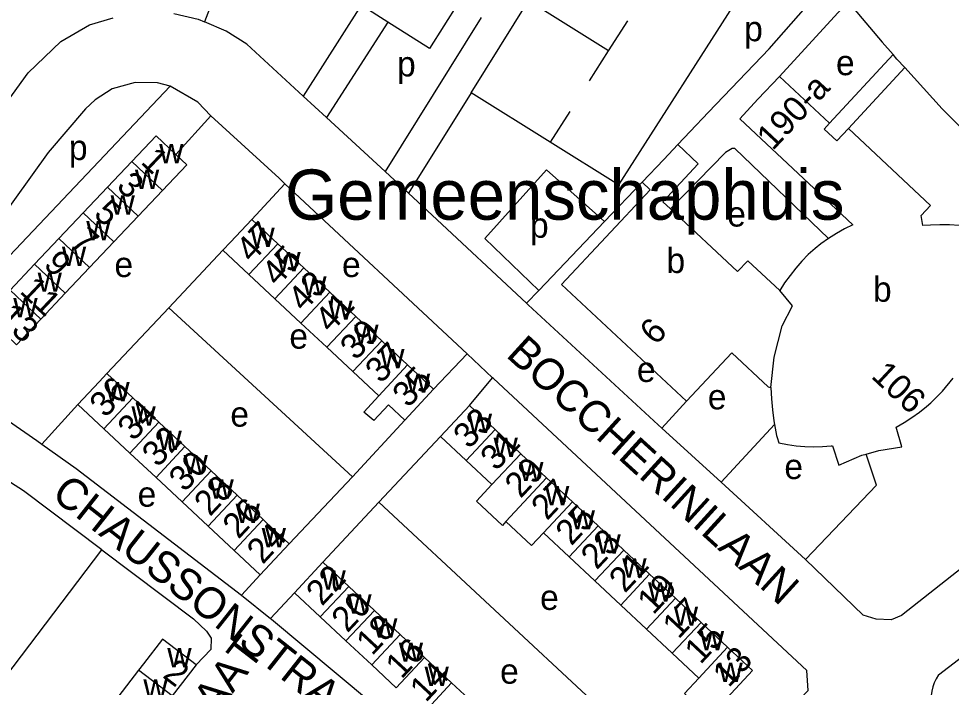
# Model space of a CAD drawing. Extents: x 159045 to 160918, y 380454 to 382516.
# Drawn here: x 159269.8 to 159418.5, y 381590.5 to 381697.2 of the extents above; entities that cross this region are included whole.
import ezdxf

# ---------------------------------------------------------------- set-up
doc = ezdxf.new("R2010")
doc.units = 0
for name, color, linetype in [('BLT_Basislijn', 7, 'Continuous'), ('BLT_Bebouwing', 7, 'Continuous'), ('BLT_Bebouwing_beschrifting', 7, 'Continuous'), ('BLT_Centroide', 7, 'Continuous'), ('BLT_Huisnummer', 7, 'Continuous'), ('BLT_Huisnummer_ tussenligend', 7, 'Continuous'), ('BLT_Huisnummer_reeks', 7, 'Continuous'), ('BLT_Onderverdeling_panden', 7, 'Continuous'), ('BLT_Straatnaam', 7, 'Continuous')]:
    doc.layers.add(name, color=color, linetype=linetype)

msp = doc.modelspace()

# ---------------------------------------------------------------- linework, layer by layer
at = {"layer": 'BLT_Basislijn'}
for p, q in [((159341.94, 381685.32), (159351.09, 381700)), ((159363.87, 381692.04), (159351.09, 381700)), ((159402.15, 381700.03), (159391.1, 381687.95)), ((159324.42, 381699.31), (159315.17, 381684.82)), ((159343.53, 381697.32), (159328.23, 381672.78)), ((159363.87, 381692.04), (159366.91, 381696.84)), ((159328.64, 381696.62), (159318.9, 381681.38)), ((159360.8, 381687.23), (159363.87, 381692.04)), ((159409.22, 381691.42), (159399.09, 381680.47)), ((159402.11, 381679.65), (159411.08, 381689.35)), ((159293.93, 381686.38), (159254.81, 381645.04)), ((159318.9, 381681.38), (159315.17, 381684.82)), ((159341.94, 381685.32), (159331.97, 381669.33)), ((159354.55, 381677.47), (159341.94, 381685.32)), ((159357.69, 381682.33), (159354.55, 381677.47)), ((159379.8, 381682.24), (159376.87, 381679.16)), ((159294.84, 381675.49), (159300.45, 381681.66)), ((159328.23, 381672.78), (159318.9, 381681.38)), ((159376.87, 381679.16), (159374.91, 381677.09)), ((159363.23, 381664.78), (159353.96, 381673.06)), ((159331.97, 381669.33), (159328.23, 381672.78)), ((159306.97, 381665.13), (159312.24, 381670.83)), ((159341.29, 381643.7), (159312.24, 381670.83)), ((159363.23, 381664.78), (159369.24, 381671.05)), ((159331.97, 381669.33), (159335.74, 381665.82)), ((159350.77, 381651.78), (159335.74, 381665.82)), ((159352.72, 381653.81), (159363.23, 381664.78)), ((159293.72, 381651), (159302.37, 381660.21)), ((159350.77, 381651.78), (159352.72, 381653.81)), ((159283.86, 381640.53), (159293.72, 381651)), ((159293.72, 381651), (159323.03, 381624.07)), ((159335.96, 381638.04), (159341.29, 381643.7)), ((159345.35, 381639.87), (159341.29, 381643.7)), ((159341.66, 381635.45), (159345.35, 381639.87)), ((159372.37, 381631.84), (159376.3, 381636.12)), ((159279.24, 381635.58), (159273.51, 381629.26)), ((159331.37, 381633.12), (159323.03, 381624.07)), ((159381.82, 381623.22), (159372.37, 381631.84)), ((159390.31, 381632.42), (159381.82, 381623.22)), ((159327.24, 381620.01), (159337.05, 381630.52)), ((159323.03, 381624.07), (159312.93, 381613.36)), ((159395.25, 381610.86), (159381.82, 381623.22)), ((159318.32, 381610.43), (159327.24, 381620.01)), ((159377.21, 381573.49), (159327.24, 381620.01)), ((159255.22, 381575.7), (159283.05, 381612.43)), ((159416.45, 381592.46), (159439.35, 381610.17)), ((159305.35, 381605.19), (159308.31, 381608.42)), ((159305.35, 381605.19), (159309.98, 381601.47)), ((159309.98, 381601.47), (159313.78, 381605.58))]:
    msp.add_line(p, q, dxfattribs=at)
for points in [[(159392.62, 381714.78), (159387.6, 381712.06), (159385.09, 381710.44), (159383.59, 381708.63), (159381.04, 381704.62), (159385.36, 381701.87), (159365.45, 381670.67), (159354.55, 381677.47)], [(159306.52, 381710.71), (159302.12, 381703.79), (159299.41, 381696.66)], [(159379.8, 381682.24), (159389.44, 381692.37), (159399.62, 381703.93)], [(159402.15, 381700.03), (159402.88, 381698.89), (159407.48, 381693.43), (159409.22, 381691.42)], [(159242.54, 381646.26), (159249.18, 381657.98), (159271.33, 381688.53), (159276.53, 381693.54), (159281.11, 381696.19), (159284.88, 381697.3)], [(159294.55, 381697.96), (159298.44, 381697.08), (159299.41, 381696.66)], [(159315.17, 381684.82), (159306.19, 381693.1), (159302.91, 381695.17), (159299.41, 381696.66)], [(159411.08, 381689.35), (159409.83, 381690.72), (159409.22, 381691.42)], [(159441.24, 381658.7), (159417.04, 381682.8), (159411.08, 381689.35)], [(159293.93, 381686.38), (159291.95, 381686.9), (159288.36, 381686.98), (159284.7, 381685.99), (159282, 381684.2), (159280.45, 381682.78), (159274.52, 381675.79), (159255.77, 381649.75), (159254.74, 381647.64), (159254.81, 381645.04)], [(159300.45, 381681.66), (159298.39, 381683.85), (159293.93, 381686.38)], [(159312.24, 381670.83), (159311.31, 381671.7), (159300.45, 381681.66)], [(159398.9, 381662.07), (159383.99, 381676.43), (159383.54, 381676.45), (159382.48, 381675.8), (159373.74, 381666.8)], [(159353.96, 381673.06), (159344.12, 381662.07), (159352.72, 381653.81)], [(159372.37, 381631.84), (159371.79, 381632.37), (159351.06, 381651.51), (159350.77, 381651.78)], [(159377.21, 381573.49), (159392.79, 381586.98), (159395.66, 381589.97), (159395.47, 381593.16), (159345.49, 381639.74), (159345.35, 381639.87)], [(159260.33, 381638.42), (159272.69, 381629.84), (159273.51, 381629.26)], [(159273.51, 381629.26), (159278.96, 381625.38), (159305.35, 381605.19)], [(159395.25, 381610.86), (159406.6, 381622.74), (159404.92, 381627.7)], [(159283.05, 381612.43), (159270.56, 381621.81), (159265.62, 381624.98)], [(159435.41, 381621.52), (159410.59, 381601.96), (159408.92, 381601.27), (159406.51, 381601.37), (159404.47, 381602), (159395.25, 381610.86)], [(159283.05, 381612.43), (159297.68, 381601.39), (159299.74, 381599.46), (159300.47, 381598.35), (159300.42, 381596.52), (159298.09, 381594.08)], [(159309.98, 381601.47), (159310.09, 381601.38), (159331.07, 381583.88), (159356.27, 381560.36), (159358.96, 381559.69), (159362.39, 381560.56), (159377.21, 381573.49)], [(159416.45, 381592.46), (159416.08, 381591.86), (159415.77, 381591.22), (159415.55, 381590.55), (159415.4, 381589.86), (159415.32, 381589.16), (159415.33, 381588.45), (159415.42, 381587.75), (159415.58, 381587.06), (159415.83, 381586.39), (159416.14, 381585.76), (159416.55, 381585.13)]]:
    msp.add_lwpolyline(points, dxfattribs=at)
at = {"layer": 'BLT_Bebouwing'}
for p, q in [((159328.64, 381696.62), (159324.42, 381699.31)), ((159339.89, 381699.63), (159335.28, 381692.39)), ((159335.28, 381692.39), (159328.64, 381696.62)), ((159399.09, 381680.47), (159391.1, 381687.95)), ((159287.83, 381674.36), (159283.95, 381670.26)), ((159283.95, 381670.26), (159280.07, 381666.17)), ((159369.24, 381671.05), (159370.47, 381669.87)), ((159288.84, 381665.64), (159292.72, 381669.73)), ((159373.74, 381666.8), (159372.51, 381667.96)), ((159280.07, 381666.17), (159276.2, 381662.07)), ((159284.96, 381661.54), (159288.84, 381665.64)), ((159306.97, 381665.13), (159311.12, 381661.26)), ((159276.2, 381662.07), (159272.32, 381657.97)), ((159281.09, 381657.44), (159284.96, 381661.54)), ((159311.12, 381661.26), (159315.26, 381657.39)), ((159398.94, 381662.1), (159398.9, 381662.07)), ((159306.52, 381656.34), (159302.37, 381660.21)), ((159272.32, 381657.97), (159268.44, 381653.87)), ((159277.21, 381653.34), (159281.09, 381657.44)), ((159315.26, 381657.39), (159319.4, 381653.52)), ((159310.66, 381652.47), (159306.52, 381656.34)), ((159273.33, 381649.24), (159277.21, 381653.34)), ((159314.8, 381648.6), (159310.66, 381652.47)), ((159319.4, 381653.52), (159323.54, 381649.65)), ((159323.54, 381649.65), (159327.68, 381645.78)), ((159318.94, 381644.73), (159314.8, 381648.6)), ((159323.08, 381640.86), (159318.94, 381644.73)), ((159327.68, 381645.78), (159331.82, 381641.91)), ((159331.82, 381641.91), (159335.96, 381638.04)), ((159288.02, 381636.65), (159283.86, 381640.53)), ((159327.22, 381636.99), (159323.08, 381640.86)), ((159335.96, 381638.04), (159331.37, 381633.12)), ((159292.17, 381632.77), (159288.02, 381636.65)), ((159279.24, 381635.58), (159283.4, 381631.7)), ((159337.05, 381630.52), (159341.66, 381635.45)), ((159341.66, 381635.45), (159345.77, 381631.6)), ((159296.32, 381628.89), (159292.17, 381632.77)), ((159283.4, 381631.7), (159287.55, 381627.82)), ((159345.77, 381631.6), (159349.87, 381627.75)), ((159341.16, 381626.68), (159337.05, 381630.52)), ((159390.74, 381630.32), (159391, 381629.48)), ((159300.47, 381625.01), (159296.32, 381628.89)), ((159287.55, 381627.82), (159291.7, 381623.94)), ((159349.87, 381627.75), (159353.98, 381623.91)), ((159345.26, 381622.83), (159341.16, 381626.68)), ((159291.7, 381623.94), (159295.85, 381620.06)), ((159304.63, 381621.12), (159300.47, 381625.01)), ((159353.98, 381623.91), (159358.09, 381620.06)), ((159308.78, 381617.24), (159304.63, 381621.12)), ((159295.85, 381620.06), (159300.01, 381616.18)), ((159358.09, 381620.06), (159362.19, 381616.22)), ((159300.01, 381616.18), (159304.16, 381612.3)), ((159357.58, 381611.3), (159353.48, 381615.14)), ((159362.19, 381616.22), (159366.3, 381612.37)), ((159304.16, 381612.3), (159308.31, 381608.42)), ((159308.31, 381608.42), (159312.93, 381613.36)), ((159366.3, 381612.37), (159370.4, 381608.53)), ((159318.32, 381610.43), (159313.78, 381605.58)), ((159322.42, 381606.59), (159318.32, 381610.43)), ((159361.69, 381607.45), (159357.58, 381611.3)), ((159365.8, 381603.6), (159361.69, 381607.45)), ((159370.4, 381608.53), (159374.51, 381604.68)), ((159326.53, 381602.74), (159322.42, 381606.59)), ((159313.78, 381605.58), (159317.88, 381601.74)), ((159374.51, 381604.68), (159378.62, 381600.84)), ((159369.9, 381599.76), (159365.8, 381603.6)), ((159317.88, 381601.74), (159321.99, 381597.9)), ((159330.63, 381598.9), (159326.53, 381602.74)), ((159378.62, 381600.84), (159382.84, 381596.88)), ((159334.52, 381595.25), (159330.63, 381598.9)), ((159374.01, 381595.91), (159369.9, 381599.76)), ((159321.99, 381597.9), (159326.09, 381594.05)), ((159378.23, 381591.96), (159374.01, 381595.91)), ((159298.09, 381594.08), (159294.28, 381589.1)), ((159288.92, 381593.21), (159285.1, 381588.22)), ((159326.09, 381594.05), (159329.99, 381590.41)), ((159342.94, 381587.37), (159338.84, 381591.22))]:
    msp.add_line(p, q, dxfattribs=at)
for points in [[(159391.1, 381687.95), (159387.68, 381684.3), (159384.77, 381681.2), (159395.79, 381670.85), (159402.8, 381664.27)], [(159402.11, 381679.65), (159400.24, 381677.66), (159398.23, 381679.55), (159399.09, 381680.47)], [(159413.99, 381664.15), (159413.7, 381665.76), (159415.21, 381667.37), (159402.11, 381679.65)], [(159294.84, 381675.49), (159291.7, 381678.46), (159287.83, 381674.36)], [(159374.91, 381677.09), (159372.66, 381674.7), (159369.24, 381671.05)], [(159372.51, 381667.96), (159378.17, 381673.99), (159374.91, 381677.09)], [(159292.72, 381669.73), (159296.6, 381673.83), (159294.84, 381675.49)], [(159370.47, 381669.87), (159356.35, 381654.76), (159376.3, 381636.12)], [(159391.16, 381653.77), (159386.06, 381658.54), (159384.44, 381656.81), (159373.74, 381666.8)], [(159302.37, 381660.21), (159303.56, 381661.48), (159306.97, 381665.13)], [(159402.8, 381664.27), (159401.48, 381663.62), (159400.18, 381662.89), (159398.94, 381662.1)], [(159422.77, 381663.68), (159421.27, 381663.96), (159419.75, 381664.15), (159418.23, 381664.26), (159416.7, 381664.29), (159415.18, 381664.24), (159413.99, 381664.15)], [(159398.9, 381662.07), (159397.69, 381661.21), (159396.8, 381660.5)], [(159396.8, 381660.5), (159395.71, 381659.51), (159394.68, 381658.46), (159393.7, 381657.36), (159392.79, 381656.21), (159391.93, 381655), (159391.16, 381653.77)], [(159267.9, 381646.62), (159269.46, 381645.14), (159273.33, 381649.24)], [(159376.3, 381636.12), (159383.51, 381643.83), (159389.32, 381638.4), (159389.74, 381638.3)], [(159283.86, 381640.53), (159282.66, 381639.24), (159279.24, 381635.58)], [(159415.23, 381635.88), (159417.1, 381637.74), (159418.78, 381639.78)], [(159389.74, 381638.3), (159389.82, 381636.53), (159389.98, 381634.76), (159390.22, 381633), (159390.31, 381632.42)], [(159331.37, 381633.12), (159328.78, 381635.53), (159326.44, 381633.03), (159324.84, 381634.38), (159327.22, 381636.99)], [(159409.69, 381631.99), (159410.98, 381632.72), (159412.22, 381633.51), (159413.42, 381634.37), (159414.57, 381635.3), (159415.23, 381635.88)], [(159390.31, 381632.42), (159390.66, 381630.68), (159390.74, 381630.32)], [(159404.92, 381627.7), (159406.95, 381628.28), (159410.62, 381628.86), (159409.69, 381631.99)], [(159391, 381629.48), (159392.38, 381629.2), (159393.77, 381629), (159395.17, 381628.88), (159396.57, 381628.84), (159397.98, 381628.88), (159399.37, 381629), (159399.58, 381629.03)], [(159399.58, 381629.03), (159400.56, 381625.9), (159404.25, 381627.5), (159404.92, 381627.7)], [(159347.46, 381616.95), (159346.93, 381616.31), (159342.78, 381620.2), (159345.26, 381622.83)], [(159312.93, 381613.36), (159309.28, 381616.78), (159308.78, 381617.24)], [(159353.48, 381615.14), (159351.58, 381613.09), (159347.46, 381616.95)], [(159298.09, 381594.08), (159292.74, 381598.18), (159289.69, 381594.22), (159288.92, 381593.21)], [(159382.84, 381596.88), (159386.83, 381593.14), (159379.94, 381585.79), (159375.95, 381589.52), (159378.23, 381591.96)], [(159338.84, 381591.22), (159334.52, 381595.25)]]:
    msp.add_lwpolyline(points, dxfattribs=at)
at = {"layer": 'BLT_Onderverdeling_panden'}
for p, q in [((159292.72, 381669.73), (159287.83, 381674.36)), ((159288.84, 381665.64), (159283.95, 381670.26)), ((159284.96, 381661.54), (159280.07, 381666.17)), ((159281.09, 381657.44), (159276.2, 381662.07)), ((159311.12, 381661.26), (159306.52, 381656.34)), ((159277.21, 381653.34), (159272.32, 381657.97)), ((159315.26, 381657.39), (159310.66, 381652.47)), ((159273.33, 381649.24), (159268.44, 381653.87)), ((159319.4, 381653.52), (159314.8, 381648.6)), ((159323.54, 381649.65), (159318.94, 381644.73)), ((159327.68, 381645.78), (159323.08, 381640.86)), ((159331.82, 381641.91), (159327.22, 381636.99)), ((159283.4, 381631.7), (159288.02, 381636.65)), ((159287.55, 381627.82), (159292.17, 381632.77)), ((159341.16, 381626.68), (159345.77, 381631.6)), ((159291.7, 381623.94), (159296.32, 381628.89)), ((159345.26, 381622.83), (159349.87, 381627.75)), ((159295.85, 381620.06), (159300.47, 381625.01)), ((159347.46, 381616.95), (159353.98, 381623.91)), ((159300.01, 381616.18), (159304.63, 381621.12)), ((159353.48, 381615.14), (159358.09, 381620.06)), ((159304.16, 381612.3), (159308.78, 381617.24)), ((159357.58, 381611.3), (159362.19, 381616.22)), ((159361.69, 381607.45), (159366.3, 381612.37)), ((159365.8, 381603.6), (159370.4, 381608.53)), ((159317.88, 381601.74), (159322.42, 381606.59)), ((159369.9, 381599.76), (159374.51, 381604.68)), ((159321.99, 381597.9), (159326.53, 381602.74)), ((159374.01, 381595.91), (159378.62, 381600.84)), ((159326.09, 381594.05), (159330.63, 381598.9)), ((159378.23, 381591.96), (159382.84, 381596.88)), ((159329.99, 381590.41), (159334.52, 381595.25)), ((159294.28, 381589.1), (159288.92, 381593.21)), ((159334.3, 381586.37), (159338.84, 381591.22))]:
    msp.add_line(p, q, dxfattribs=at)
msp.add_lwpolyline([(159389.74, 381638.3), (159390.27, 381643.16), (159391.55, 381648.17), (159393.16, 381651.37), (159391.16, 381653.77)], dxfattribs=at)

# ---------------------------------------------------------------- texts
at = {"layer": 'BLT_Bebouwing_beschrifting'}
msp.add_text('Gemeenschaphuis', height=8, dxfattribs=at).set_placement((159312.27, 381665.09))
at = {"layer": 'BLT_Centroide'}
for s, p in [('p', (159385.48, 381693.56)), ('p', (159330.13, 381687.95)), ('e', (159400.12, 381688.14)), ('p', (159277.81, 381674.61)), ('w', (159292.21, 381674.09)), ('w', (159288.34, 381670)), ('w', (159284.46, 381665.91)), ('e', (159382.78, 381663.99)), ('w', (159280.58, 381661.81)), ('p', (159351.33, 381662.21)), ('w', (159306.75, 381660.73)), ('w', (159276.7, 381657.72)), ('w', (159310.89, 381656.86)), ('b', (159373.09, 381656.59)), ('e', (159285.07, 381655.94)), ('e', (159321.36, 381655.94)), ('w', (159272.83, 381653.59)), ('w', (159315.03, 381653)), ('b', (159406.02, 381652)), ('w', (159268.95, 381649.5)), ('w', (159319.17, 381649.12)), ('e', (159312.96, 381644.51)), ('w', (159323.31, 381645.25)), ('w', (159327.45, 381641.38)), ('e', (159368.38, 381639.2)), ('w', (159331.55, 381637.47)), ('w', (159283.62, 381636.11)), ('e', (159379.68, 381634.83)), ('w', (159287.78, 381632.23)), ('e', (159303.55, 381632.07)), ('w', (159341.41, 381631.06)), ('w', (159291.94, 381628.36)), ('w', (159345.52, 381627.22)), ('w', (159296.09, 381624.47)), ('e', (159391.89, 381623.71)), ('w', (159349.62, 381623.38)), ('e', (159288.77, 381619.3)), ('w', (159300.23, 381620.59)), ('w', (159353.73, 381619.52)), ('w', (159304.39, 381616.72)), ('w', (159357.83, 381615.67)), ('w', (159308.55, 381612.83)), ('w', (159361.94, 381611.83)), ('w', (159366.05, 381607.98)), ('w', (159318.09, 381606.08)), ('w', (159370.16, 381604.14)), ('w', (159322.2, 381602.23)), ('e', (159352.94, 381602.83)), ('w', (159374.27, 381600.3)), ('w', (159326.31, 381598.39)), ('w', (159378.42, 381596.39)), ('w', (159330.41, 381594.55)), ('w', (159293.5, 381593.66)), ('e', (159346.56, 381591.06)), ('w', (159381.39, 381591.34)), ('w', (159334.52, 381590.7)), ('w', (159289.69, 381588.66))]:
    msp.add_text(s, height=4, dxfattribs=at).set_placement(p)
at = {"layer": 'BLT_Huisnummer'}
for s, rotation, p in [('1', 316.5871, (159289.11, 381674.16)), ('5', 316.5816, (159281.59, 381665.79)), ('47', 46.9368, (159306.98, 381658.07)), ('9', 316.5878, (159273.6, 381657.72)), ('43', 46.943, (159315.26, 381650.24)), ('13', 316.5881, (159266.28, 381649.28)), ('6', 46.9382, (159371.38, 381644.91)), ('39', 46.9368, (159323.58, 381642.5)), ('35', 46.9368, (159331.93, 381634.94)), ('36', 46.9407, (159283.64, 381633.34)), ('33', 46.8751, (159341.63, 381628.37)), ('32', 46.9349, (159292, 381625.44)), ('29', 46.8755, (159349.83, 381620.5)), ('28', 46.9411, (159300.31, 381617.62)), ('25', 46.8759, (159357.93, 381612.94)), ('24', 46.9642, (159308.72, 381609.98)), ('21', 46.8763, (159366.46, 381605.39)), ('22', 46.8795, (159318.16, 381603.32)), ('17', 46.8767, (159375, 381598.04)), ('18', 46.8736, (159326.14, 381595.4)), ('13', 46.8805, (159383, 381590.3)), ('2', 322.5324, (159292.6, 381592.17)), ('14', 46.8799, (159334.71, 381587.94))]:
    msp.add_text(s, height=4, rotation=rotation, dxfattribs=at).set_placement(p)
at = {"layer": 'BLT_Huisnummer_ tussenligend'}
for s, rotation, p in [('3', 316.5871, (159285.22, 381670.23)), ('7', 316.5816, (159278.02, 381661.38)), ('45', 46.943, (159311.07, 381654.28)), ('11', 316.5878, (159269.82, 381653.51)), ('41', 46.9368, (159319.56, 381646.87)), ('37', 46.9368, (159327.58, 381638.81)), ('34', 46.9349, (159288.11, 381629.62)), ('31', 46.8755, (159345.95, 381624.86)), ('30', 46.9411, (159296.28, 381621.5)), ('27', 46.8759, (159354.05, 381616.97)), ('26', 46.9642, (159304.85, 381614.01)), ('23', 46.8763, (159361.97, 381609.1)), ('19', 46.8767, (159370.98, 381601.92)), ('20', 46.8736, (159322.21, 381599.06)), ('15', 46.8805, (159378.51, 381594.02)), ('16', 46.8799, (159330.83, 381591.67))]:
    msp.add_text(s, height=4, rotation=rotation, dxfattribs=at).set_placement(p)
at = {"layer": 'BLT_Huisnummer_reeks'}
for s, rotation, p in [('190-a', 46.8758, (159390.02, 381675.98)), ('106', 316.8709, (159405.56, 381639.98))]:
    msp.add_text(s, height=4, rotation=rotation, dxfattribs=at).set_placement(p)
at = {"layer": 'BLT_Straatnaam'}
for s, rotation, p in [('BOCCHERINILAAN', 317.6874, (159347.34, 381643.34)), ('CHAUSSONSTRAAT', 321.7075, (159274.82, 381620.86)), ('PERGOLESISTRAAT', 52.4102, (159269.46, 381544.67))]:
    msp.add_text(s, height=5, rotation=rotation, dxfattribs=at).set_placement(p)

doc.saveas('drawing.dxf')
